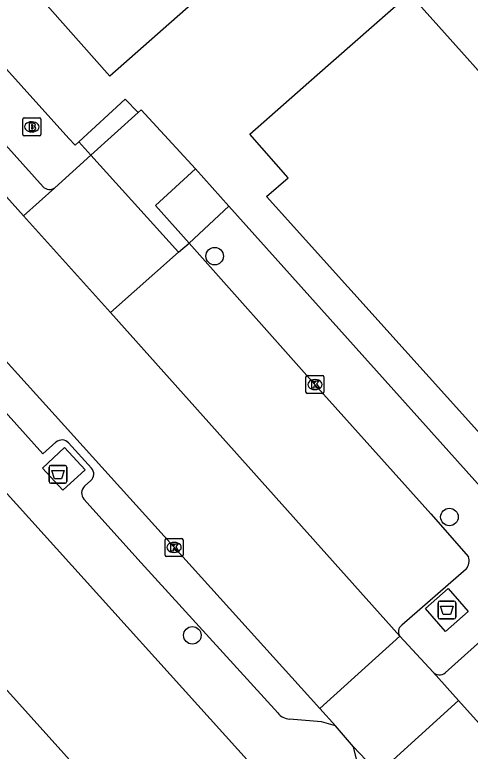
# Model space of a CAD drawing. Extents: x 158352 to 159489, y 383828 to 384597.
# Drawn here: x 159147.43 to 159172.84, y 384109.3 to 384150.37 of the extents above; entities that cross this region are included whole.
import ezdxf

# ---------------------------------------------------------------- set-up
doc = ezdxf.new("R2010")
doc.units = 0
for name, color, linetype in [('IMGEO_Afval_apart_plaats', 7, 'Continuous'), ('IMGEO_Boom', 7, 'Continuous'), ('IMGEO_Brandkraan', 7, 'Continuous'), ('IMGEO_Kolk', 7, 'Continuous'), ('IMGEO_Pand', 7, 'Continuous'), ('IMGEO_Rijbaan_lokaal_open', 7, 'Continuous'), ('IMGEO_Voetpad_gesloten', 7, 'Continuous'), ('IMGEO_Voetpad_open', 7, 'Continuous')]:
    doc.layers.add(name, color=color, linetype=linetype)

msp = doc.modelspace()

# ---------------------------------------------------------------- linework, layer by layer
at = {"layer": 'IMGEO_Afval_apart_plaats'}
for p, q in [((159149.352, 384124.346), (159149.352, 384125.146)), ((159149.352, 384125.146), (159149.352, 384124.346)), ((159149.452, 384125.246), (159150.242, 384125.246)), ((159150.242, 384125.246), (159149.452, 384125.246)), ((159150.342, 384125.146), (159150.342, 384124.346)), ((159150.342, 384124.346), (159150.342, 384125.146)), ((159150.242, 384124.246), (159149.452, 384124.246)), ((159149.452, 384124.246), (159150.242, 384124.246)), ((159171.045, 384116.782), (159171.045, 384117.582)), ((159171.045, 384117.582), (159171.045, 384116.782)), ((159171.145, 384117.682), (159171.935, 384117.682)), ((159171.935, 384117.682), (159171.145, 384117.682)), ((159172.035, 384117.582), (159172.035, 384116.782)), ((159172.035, 384116.782), (159172.035, 384117.582)), ((159171.935, 384116.682), (159171.145, 384116.682)), ((159171.145, 384116.682), (159171.935, 384116.682))]:
    msp.add_line(p, q, dxfattribs=at)
for points in [[(159149.495, 384124.96), (159150.199, 384124.96), (159150.05, 384124.49), (159149.644, 384124.49), (159149.495, 384124.96)], [(159171.188, 384117.396), (159171.892, 384117.396), (159171.743, 384116.926), (159171.337, 384116.926), (159171.188, 384117.396)]]:
    msp.add_lwpolyline(points, dxfattribs=at)
for centre, start, end in [((159149.452, 384125.146), 90, 180), ((159149.452, 384125.146), 90, 180), ((159150.242, 384125.146), 0, 90), ((159150.242, 384125.146), 360, 90), ((159149.452, 384124.346), 180, 270), ((159149.452, 384124.346), 180, 270), ((159150.242, 384124.346), 270, 0), ((159150.242, 384124.346), 270, 0), ((159171.145, 384117.582), 90, 180), ((159171.145, 384117.582), 90, 180), ((159171.935, 384117.582), 0, 90), ((159171.935, 384117.582), 360, 90), ((159171.145, 384116.782), 180, 270), ((159171.145, 384116.782), 180, 270), ((159171.935, 384116.782), 270, 0), ((159171.935, 384116.782), 270, 0)]:
    msp.add_arc(centre, 0.1, start, end, dxfattribs=at)
at = {"layer": 'IMGEO_Boom'}
for centre in [(159158.584, 384136.912), (159171.681, 384122.367), (159157.345, 384115.772)]:
    msp.add_circle(centre, 0.489, dxfattribs=at)
at = {"layer": 'IMGEO_Brandkraan'}
for p, q in [((159147.888, 384143.694), (159147.888, 384144.546)), ((159147.963, 384144.62), (159148.815, 384144.62)), ((159148.376, 384144.4), (159148.401, 384144.4)), ((159148.889, 384144.546), (159148.889, 384143.694)), ((159148.815, 384143.62), (159147.963, 384143.62)), ((159148.399, 384143.84), (159148.374, 384143.84))]:
    msp.add_line(p, q, dxfattribs=at)
for points in [[(159147.888, 384143.694), (159147.888, 384144.546)], [(159147.963, 384144.62), (159148.815, 384144.62)], [(159148.889, 384144.546), (159148.889, 384143.694)], [(159148.236, 384144.32), (159148.236, 384143.92), (159148.449, 384143.92)], [(159148.467, 384144.32), (159148.236, 384144.32)], [(159148.415, 384144.239), (159148.361, 384144.239), (159148.361, 384144.163)], [(159148.361, 384144.163), (159148.414, 384144.163)], [(159148.423, 384144.087), (159148.361, 384144.087), (159148.361, 384144.006)], [(159148.361, 384144.006), (159148.423, 384144.006)], [(159148.815, 384143.62), (159147.963, 384143.62)]]:
    msp.add_lwpolyline(points, dxfattribs=at)
for centre, radius, start, end in [((159147.965, 384144.544), 0.0765, 91.552, 178.448), ((159147.965, 384144.544), 0.0765, 91.552, 178.448), ((159148.813, 384144.544), 0.0765, 1.552, 88.448), ((159148.813, 384144.544), 0.0765, 1.552, 88.448), ((159148.416, 384144.201), 0.0379, 267.8285, 90.9355), ((159148.424, 384144.046), 0.0404, 269.8759, 90.5077), ((159148.471, 384144.175), 0.145, 59.4692, 91.5367), ((159148.496, 384144.222), 0.0922, 285.5137, 58.1501), ((159148.501, 384144.03), 0.105, 301.3115, 78.989), ((159147.965, 384143.696), 0.0765, 181.552, 268.448), ((159147.965, 384143.696), 0.0765, 181.552, 268.448), ((159148.455, 384144.171), 0.251, 268.6676, 293.5347), ((159148.813, 384143.696), 0.0765, 271.552, 358.448), ((159148.813, 384143.696), 0.0765, 271.552, 358.448)]:
    msp.add_arc(centre, radius, start, end, dxfattribs=at)
for centre, major_axis, ratio, start_param, end_param in [((159148.375, 384144.12), (-0.387, 0.002), 0.722429, 4.712389, 7.853982), ((159148.4, 384144.12), (-0.39, 0.002), 0.717154, 1.570796, 4.712389)]:
    msp.add_ellipse(centre, major_axis=major_axis, ratio=ratio, start_param=start_param, end_param=end_param, dxfattribs=at)
at = {"layer": 'IMGEO_Kolk'}
for p, q in [((159163.68, 384129.324), (159163.68, 384130.176)), ((159163.755, 384130.25), (159164.607, 384130.25)), ((159164.168, 384130.03), (159164.193, 384130.03)), ((159164.681, 384130.176), (159164.681, 384129.324)), ((159164.607, 384129.25), (159163.755, 384129.25)), ((159164.191, 384129.47), (159164.166, 384129.47)), ((159155.822, 384120.243), (159155.822, 384121.095)), ((159155.897, 384121.169), (159156.749, 384121.169)), ((159156.823, 384121.095), (159156.823, 384120.243)), ((159156.31, 384120.949), (159156.335, 384120.949)), ((159156.749, 384120.169), (159155.897, 384120.169)), ((159156.333, 384120.389), (159156.308, 384120.389))]:
    msp.add_line(p, q, dxfattribs=at)
for points in [[(159163.68, 384129.324), (159163.68, 384130.176)], [(159163.755, 384130.25), (159164.607, 384130.25)], [(159164.681, 384130.176), (159164.681, 384129.324)], [(159164.001, 384129.95), (159164.124, 384129.95), (159164.124, 384129.799), (159164.254, 384129.95), (159164.418, 384129.95), (159164.272, 384129.799), (159164.425, 384129.55), (159164.273, 384129.55), (159164.188, 384129.714), (159164.124, 384129.647), (159164.124, 384129.55), (159164.001, 384129.55), (159164.001, 384129.95)], [(159164.607, 384129.25), (159163.755, 384129.25)], [(159155.822, 384120.243), (159155.822, 384121.095)], [(159155.897, 384121.169), (159156.749, 384121.169)], [(159156.823, 384121.095), (159156.823, 384120.243)], [(159156.143, 384120.869), (159156.266, 384120.869), (159156.266, 384120.718), (159156.396, 384120.869), (159156.56, 384120.869), (159156.414, 384120.718), (159156.567, 384120.469), (159156.415, 384120.469), (159156.33, 384120.633), (159156.266, 384120.566), (159156.266, 384120.469), (159156.143, 384120.469), (159156.143, 384120.869)], [(159156.749, 384120.169), (159155.897, 384120.169)]]:
    msp.add_lwpolyline(points, dxfattribs=at)
for centre, start, end in [((159163.757, 384130.174), 91.552, 178.448), ((159163.757, 384130.174), 91.552, 178.448), ((159164.605, 384130.174), 1.552, 88.448), ((159164.605, 384130.174), 1.552, 88.448), ((159163.757, 384129.326), 181.552, 268.448), ((159163.757, 384129.326), 181.552, 268.448), ((159164.605, 384129.326), 271.552, 358.448), ((159164.605, 384129.326), 271.552, 358.448), ((159155.899, 384121.093), 91.552, 178.448), ((159155.899, 384121.093), 91.552, 178.448), ((159156.747, 384121.093), 1.552, 88.448), ((159156.747, 384121.093), 1.552, 88.448), ((159155.899, 384120.245), 181.552, 268.448), ((159155.899, 384120.245), 181.552, 268.448), ((159156.747, 384120.245), 271.552, 358.448), ((159156.747, 384120.245), 271.552, 358.448)]:
    msp.add_arc(centre, 0.0765, start, end, dxfattribs=at)
for centre, major_axis, ratio, start_param, end_param in [((159164.167, 384129.75), (-0.387, 0.002), 0.722429, 4.712389, 7.853982), ((159164.192, 384129.75), (-0.39, 0.002), 0.717154, 1.570796, 4.712389), ((159156.309, 384120.669), (-0.387, 0.002), 0.722429, 4.712389, 7.853982), ((159156.334, 384120.669), (-0.39, 0.002), 0.717154, 1.570796, 4.712389)]:
    msp.add_ellipse(centre, major_axis=major_axis, ratio=ratio, start_param=start_param, end_param=end_param, dxfattribs=at)
at = {"layer": 'IMGEO_Pand'}
for points in [[(159162.518, 384158.785), (159158.436, 384155.112), (159159.988, 384153.376), (159158.494, 384152.039), (159156.486, 384150.261), (159152.742, 384146.946), (159148.66, 384151.554)], [(159171.084, 384149.722), (159185.601, 384133.513), (159187.066, 384134.826), (159189.395, 384136.913), (159192.68, 384133.274), (159190.36, 384131.205), (159188.883, 384129.887), (159203.524, 384113.671), (159205.104, 384111.921), (159200.019, 384107.346), (159196.302, 384104.001), (159194.252, 384106.255), (159193.059, 384105.174), (159161.487, 384140.229), (159162.686, 384141.276), (159160.544, 384143.714), (159164.298, 384147.018), (159169.448, 384151.549), (159171.084, 384149.722)], [(159135.503, 384076.526), (159146.496, 384086.477), (159149.002, 384083.71), (159150.861, 384085.393), (159154.012, 384084.46), (159155.318, 384085.642), (159144.106, 384098.027), (159137.418, 384092.004), (159132.499, 384097.465), (159144.752, 384108.5), (159143.362, 384110.043), (159146.693, 384113.043), (159163.754, 384094.098), (159167.128, 384097.137), (159167.46, 384096.768), (159166.453, 384095.862), (159167.805, 384094.361), (159168.811, 384095.267), (159169.202, 384094.833), (159168.24, 384093.967), (159170.886, 384091.029)]]:
    msp.add_lwpolyline(points, dxfattribs=at)
at = {"layer": 'IMGEO_Rijbaan_lokaal_open'}
for points in [[(159164.461, 384111.685), (159123.264, 384157.258)], [(159138.144, 384150.063), (159147.919, 384139.166)], [(159147.919, 384139.166), (159152.77, 384133.76)], [(159152.77, 384133.76), (159168.92, 384115.717)], [(159168.92, 384115.717), (159164.461, 384111.685)], [(159168.92, 384115.717), (159170.766, 384113.72)], [(159170.766, 384113.72), (159172.186, 384112.139)], [(159172.186, 384112.139), (159167.718, 384108.091), (159166.338, 384109.553)], [(159188.024, 384094.514), (159172.186, 384112.139)], [(159165.33, 384110.726), (159164.461, 384111.685)], [(159166.338, 384109.553), (159165.33, 384110.726)], [(159166.499, 384106.932), (159166.516, 384108.791), (159166.338, 384109.553)]]:
    msp.add_lwpolyline(points, dxfattribs=at)
at = {"layer": 'IMGEO_Voetpad_gesloten'}
for points in [[(159150.116, 384123.862), (159151.355, 384124.997), (159150.216, 384126.234), (159148.989, 384125.095), (159150.116, 384123.862)], [(159171.461, 384115.992), (159170.35, 384117.265), (159171.619, 384118.373), (159172.242, 384117.659), (159172.73, 384117.1), (159171.461, 384115.992)]]:
    msp.add_lwpolyline(points, dxfattribs=at)
at = {"layer": 'IMGEO_Voetpad_open'}
for points in [[(159128.785, 384167.551), (159131.654, 384164.363), (159150.455, 384143.468), (159150.8, 384143.093), (159151.017, 384143.292)], [(159119.386, 384154.284), (159138.943, 384132.588), (159170.001, 384098.199), (159190.797, 384075.301)], [(159149.734, 384126.536), (159149.002, 384125.887), (159143.341, 384132.176), (159139.959, 384135.988), (159123.785, 384153.913)], [(159141.231, 384149.443), (159149.016, 384140.784)], [(159151.017, 384143.292), (159153.602, 384145.67), (159154.312, 384144.917)], [(159151.688, 384142.548), (159154.312, 384144.917)], [(159154.312, 384144.917), (159154.488, 384145.075), (159157.522, 384141.771)], [(159151.688, 384142.548), (159151.017, 384143.292)], [(159149.672, 384140.728), (159151.688, 384142.548)], [(159151.688, 384142.548), (159156.576, 384137.125)], [(159157.522, 384141.771), (159155.286, 384139.743), (159157.158, 384137.639)], [(159157.522, 384141.771), (159159.381, 384139.7)], [(159149.672, 384140.728), (159147.919, 384139.166)], [(159157.158, 384137.639), (159159.381, 384139.7)], [(159159.381, 384139.7), (159193.614, 384101.55), (159195.069, 384099.924)], [(159156.576, 384137.125), (159157.158, 384137.639)], [(159157.158, 384137.639), (159164.18, 384129.749), (159170.635, 384122.552), (159172.745, 384120.154)], [(159152.77, 384133.76), (159156.576, 384137.125)], [(159151.709, 384125.084), (159150.441, 384126.498)], [(159151.333, 384124.088), (159151.683, 384124.399)], [(159162.101, 384111.445), (159154.484, 384119.816), (159151.298, 384123.362)], [(159172.609, 384119.461), (159169.023, 384116.328)], [(159171.447, 384113.671), (159175.054, 384116.919)], [(159165.33, 384110.726), (159164.541, 384110.954), (159162.765, 384111.099)]]:
    msp.add_lwpolyline(points, dxfattribs=at)
for centre, radius, start, end in [((159149.375, 384141.124), 0.495, 223.3887, 306.8527), ((159150.068, 384126.16), 0.503, 42.2421, 131.6048), ((159151.379, 384124.754), 0.467, 310.6282, 45.0244), ((159151.688, 384123.707), 0.521, 132.9866, 221.4933), ((159172.013, 384119.938), 0.763, 321.3414, 16.4524), ((159169.277, 384115.971), 0.438, 125.4356, 215.4269), ((159171.133, 384114.067), 0.505, 223.3598, 308.4092), ((159162.819, 384112.013), 0.915, 218.3339, 266.6195)]:
    msp.add_arc(centre, radius, start, end, dxfattribs=at)

doc.saveas('drawing.dxf')
